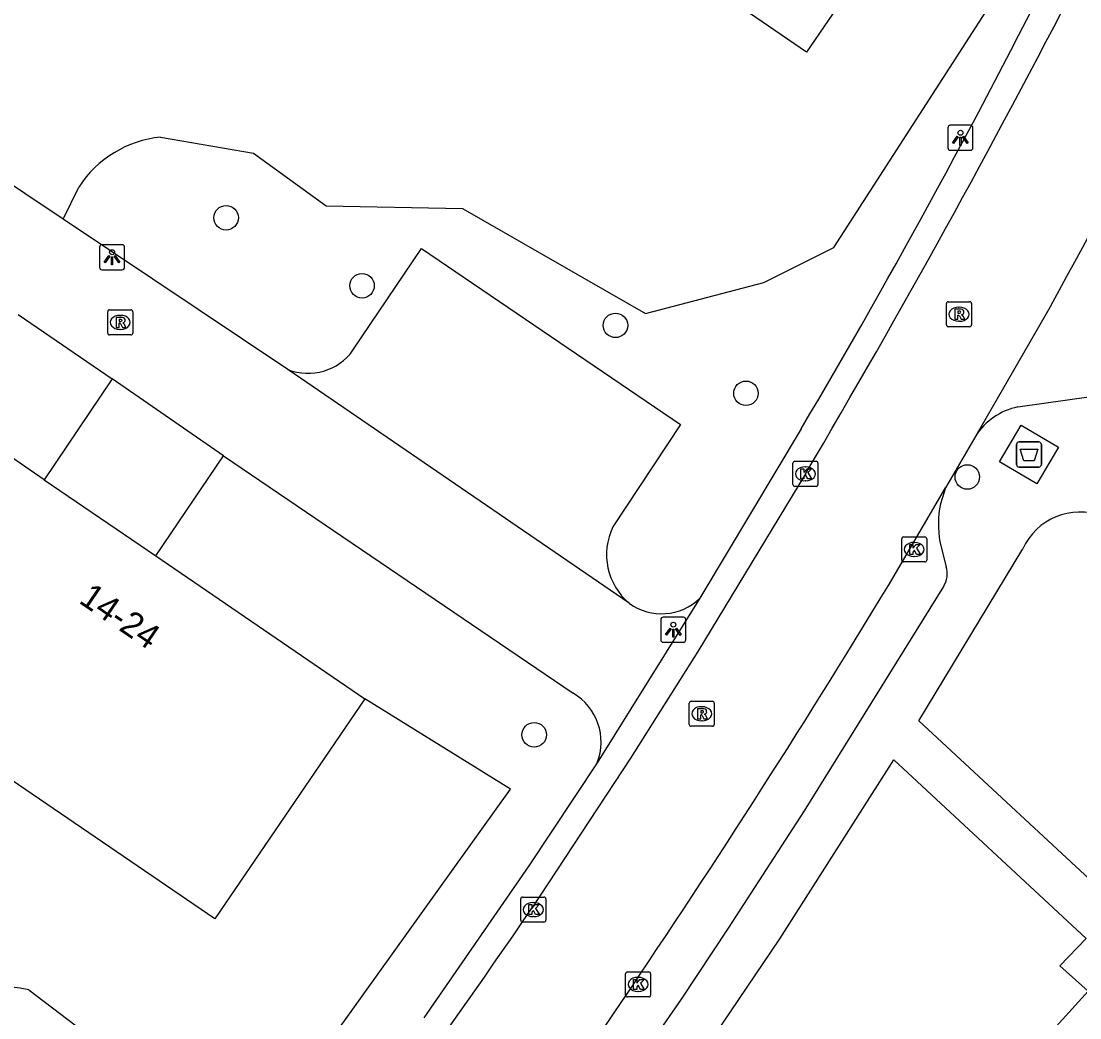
# Model space of a CAD drawing. Extents: x 159040 to 160094, y 381214 to 382518.
# Drawn here: x 159881.08 to 159923.33, y 382039.96 to 382079.73 of the extents above; entities that cross this region are included whole.
import ezdxf

# ---------------------------------------------------------------- set-up
doc = ezdxf.new("R2010")
doc.units = 0
for name, color, linetype in [('IMGEO_Afval_apart_plaats', 7, 'Continuous'), ('IMGEO_Boom', 7, 'Continuous'), ('IMGEO_Groenvoorziening', 7, 'Continuous'), ('IMGEO_Kolk', 7, 'Continuous'), ('IMGEO_Lichtpunt', 7, 'Continuous'), ('IMGEO_Pand', 7, 'Continuous'), ('IMGEO_Pand_nummerreeks', 7, 'Continuous'), ('IMGEO_Parkeervlak_open', 7, 'Continuous'), ('IMGEO_Rijbaan_lokaal_open', 7, 'Continuous'), ('IMGEO_Rioolput', 7, 'Continuous'), ('IMGEO_Voetpad_gesloten', 7, 'Continuous'), ('IMGEO_Voetpad_open', 7, 'Continuous')]:
    doc.layers.add(name, color=color, linetype=linetype)

msp = doc.modelspace()

# ---------------------------------------------------------------- linework, layer by layer
at = {"layer": 'IMGEO_Afval_apart_plaats'}
for p, q in [((159920.803, 382062.036), (159920.803, 382062.836)), ((159920.803, 382062.836), (159920.803, 382062.036)), ((159920.903, 382062.936), (159921.693, 382062.936)), ((159921.693, 382062.936), (159920.903, 382062.936)), ((159921.793, 382062.836), (159921.793, 382062.036)), ((159921.793, 382062.036), (159921.793, 382062.836)), ((159921.693, 382061.936), (159920.903, 382061.936)), ((159920.903, 382061.936), (159921.693, 382061.936))]:
    msp.add_line(p, q, dxfattribs=at)
msp.add_lwpolyline([(159920.946, 382062.65), (159921.65, 382062.65), (159921.501, 382062.18), (159921.095, 382062.18), (159920.946, 382062.65)], dxfattribs=at)
for centre, start, end in [((159920.903, 382062.836), 90, 180), ((159920.903, 382062.836), 90, 180), ((159921.693, 382062.836), 0, 90), ((159921.693, 382062.836), 360, 90), ((159920.903, 382062.036), 180, 270), ((159920.903, 382062.036), 180, 270), ((159921.693, 382062.036), 270, 0), ((159921.693, 382062.036), 270, 0)]:
    msp.add_arc(centre, 0.1, start, end, dxfattribs=at)
at = {"layer": 'IMGEO_Boom'}
for centre in [(159889.259, 382071.88), (159894.681, 382069.168), (159904.796, 382067.589), (159910.005, 382064.877), (159918.837, 382061.538), (159901.552, 382051.251)]:
    msp.add_circle(centre, 0.489, dxfattribs=at)
at = {"layer": 'IMGEO_Groenvoorziening'}
for points in [[(159886.642, 382075.103), (159890.348, 382074.456), (159893.25, 382072.356), (159898.692, 382072.253), (159906, 382068.055), (159910.717, 382069.298), (159913.516, 382070.698), (159921.29, 382082.774), (159921.549, 382085.573), (159918.451, 382087.306)], [(159882.76, 382071.822), (159883.377, 382073.108)], [(159881.381, 382041.077), (159890.115, 382034.443), (159900.61, 382049.085), (159894.8, 382052.693)]]:
    msp.add_lwpolyline(points, dxfattribs=at)
for centre, radius, start, end in [((159887.105, 382070.676), 4.451, 95.968, 146.8841), ((159879.169, 382029.313), 11.971, 79.3492, 132.4239)]:
    msp.add_arc(centre, radius, start, end, dxfattribs=at)
at = {"layer": 'IMGEO_Kolk'}
for p, q in [((159911.875, 382061.239), (159911.875, 382062.091)), ((159911.95, 382062.165), (159912.802, 382062.165)), ((159912.363, 382061.945), (159912.388, 382061.945)), ((159912.876, 382062.091), (159912.876, 382061.239)), ((159912.386, 382061.385), (159912.361, 382061.385)), ((159912.802, 382061.165), (159911.95, 382061.165)), ((159916.218, 382058.222), (159916.218, 382059.074)), ((159916.293, 382059.148), (159917.145, 382059.148)), ((159916.706, 382058.928), (159916.731, 382058.928)), ((159917.219, 382059.074), (159917.219, 382058.222)), ((159917.145, 382058.148), (159916.293, 382058.148)), ((159916.729, 382058.368), (159916.704, 382058.368)), ((159901.016, 382043.851), (159901.016, 382044.703)), ((159901.091, 382044.777), (159901.943, 382044.777)), ((159901.504, 382044.557), (159901.529, 382044.557)), ((159902.017, 382044.703), (159902.017, 382043.851)), ((159901.943, 382043.777), (159901.091, 382043.777)), ((159901.527, 382043.997), (159901.502, 382043.997)), ((159905.199, 382040.867), (159905.199, 382041.719)), ((159905.274, 382041.793), (159906.126, 382041.793)), ((159905.687, 382041.573), (159905.712, 382041.573)), ((159906.2, 382041.719), (159906.2, 382040.867)), ((159906.126, 382040.793), (159905.274, 382040.793)), ((159905.71, 382041.013), (159905.685, 382041.013))]:
    msp.add_line(p, q, dxfattribs=at)
for points in [[(159911.875, 382061.239), (159911.875, 382062.091)], [(159911.95, 382062.165), (159912.802, 382062.165)], [(159912.196, 382061.865), (159912.319, 382061.865), (159912.319, 382061.714), (159912.449, 382061.865), (159912.613, 382061.865), (159912.467, 382061.714), (159912.62, 382061.465), (159912.468, 382061.465), (159912.383, 382061.629), (159912.319, 382061.562), (159912.319, 382061.465), (159912.196, 382061.465), (159912.196, 382061.865)], [(159912.876, 382062.091), (159912.876, 382061.239)], [(159912.802, 382061.165), (159911.95, 382061.165)], [(159916.218, 382058.222), (159916.218, 382059.074)], [(159916.293, 382059.148), (159917.145, 382059.148)], [(159916.539, 382058.848), (159916.662, 382058.848), (159916.662, 382058.697), (159916.792, 382058.848), (159916.956, 382058.848), (159916.81, 382058.697), (159916.963, 382058.448), (159916.811, 382058.448), (159916.726, 382058.612), (159916.662, 382058.545), (159916.662, 382058.448), (159916.539, 382058.448), (159916.539, 382058.848)], [(159917.219, 382059.074), (159917.219, 382058.222)], [(159917.145, 382058.148), (159916.293, 382058.148)], [(159901.016, 382043.851), (159901.016, 382044.703)], [(159901.091, 382044.777), (159901.943, 382044.777)], [(159901.337, 382044.477), (159901.46, 382044.477), (159901.46, 382044.326), (159901.59, 382044.477), (159901.754, 382044.477), (159901.608, 382044.326), (159901.761, 382044.077), (159901.609, 382044.077), (159901.524, 382044.241), (159901.46, 382044.174), (159901.46, 382044.077), (159901.337, 382044.077), (159901.337, 382044.477)], [(159902.017, 382044.703), (159902.017, 382043.851)], [(159901.943, 382043.777), (159901.091, 382043.777)], [(159905.199, 382040.867), (159905.199, 382041.719)], [(159905.274, 382041.793), (159906.126, 382041.793)], [(159906.2, 382041.719), (159906.2, 382040.867)], [(159905.52, 382041.493), (159905.643, 382041.493), (159905.643, 382041.342), (159905.773, 382041.493), (159905.937, 382041.493), (159905.791, 382041.342), (159905.944, 382041.093), (159905.792, 382041.093), (159905.707, 382041.257), (159905.643, 382041.19), (159905.643, 382041.093), (159905.52, 382041.093), (159905.52, 382041.493)], [(159906.126, 382040.793), (159905.274, 382040.793)]]:
    msp.add_lwpolyline(points, dxfattribs=at)
for centre, start, end in [((159911.952, 382062.089), 91.552, 178.448), ((159911.952, 382062.089), 91.552, 178.448), ((159912.8, 382062.089), 1.552, 88.448), ((159912.8, 382062.089), 1.552, 88.448), ((159911.952, 382061.241), 181.552, 268.448), ((159911.952, 382061.241), 181.552, 268.448), ((159912.8, 382061.241), 271.552, 358.448), ((159912.8, 382061.241), 271.552, 358.448), ((159916.295, 382059.072), 91.552, 178.448), ((159916.295, 382059.072), 91.552, 178.448), ((159917.143, 382059.072), 1.552, 88.448), ((159917.143, 382059.072), 1.552, 88.448), ((159916.295, 382058.224), 181.552, 268.448), ((159916.295, 382058.224), 181.552, 268.448), ((159917.143, 382058.224), 271.552, 358.448), ((159917.143, 382058.224), 271.552, 358.448), ((159901.093, 382044.701), 91.552, 178.448), ((159901.093, 382044.701), 91.552, 178.448), ((159901.941, 382044.701), 1.552, 88.448), ((159901.941, 382044.701), 1.552, 88.448), ((159901.093, 382043.853), 181.552, 268.448), ((159901.093, 382043.853), 181.552, 268.448), ((159901.941, 382043.853), 271.552, 358.448), ((159901.941, 382043.853), 271.552, 358.448), ((159905.276, 382041.717), 91.552, 178.448), ((159905.276, 382041.717), 91.552, 178.448), ((159906.124, 382041.717), 1.552, 88.448), ((159906.124, 382041.717), 1.552, 88.448), ((159905.276, 382040.869), 181.552, 268.448), ((159905.276, 382040.869), 181.552, 268.448), ((159906.124, 382040.869), 271.552, 358.448), ((159906.124, 382040.869), 271.552, 358.448)]:
    msp.add_arc(centre, 0.0765, start, end, dxfattribs=at)
for centre, major_axis, ratio, start_param, end_param in [((159912.362, 382061.665), (-0.387, 0.002), 0.722429, 4.712389, 7.853982), ((159912.387, 382061.665), (-0.39, 0.002), 0.717154, 1.570796, 4.712389), ((159916.705, 382058.648), (-0.387, 0.002), 0.722429, 4.712389, 7.853982), ((159916.73, 382058.648), (-0.39, 0.002), 0.717154, 1.570796, 4.712389), ((159901.503, 382044.277), (-0.387, 0.002), 0.722429, 4.712389, 7.853982), ((159901.528, 382044.277), (-0.39, 0.002), 0.717154, 1.570796, 4.712389), ((159905.686, 382041.293), (-0.387, 0.002), 0.722429, 4.712389, 7.853982), ((159905.711, 382041.293), (-0.39, 0.002), 0.717154, 1.570796, 4.712389)]:
    msp.add_ellipse(centre, major_axis=major_axis, ratio=ratio, start_param=start_param, end_param=end_param, dxfattribs=at)
at = {"layer": 'IMGEO_Lichtpunt'}
for p, q in [((159918.065, 382075.475), (159918.065, 382074.668)), ((159918.065, 382075.475), (159918.065, 382074.668)), ((159918.967, 382075.57), (159918.159, 382075.57)), ((159918.967, 382075.57), (159918.159, 382075.57)), ((159919.061, 382074.668), (159919.061, 382075.475)), ((159919.061, 382074.668), (159919.061, 382075.475)), ((159918.159, 382074.574), (159918.967, 382074.574)), ((159918.159, 382074.574), (159918.967, 382074.574)), ((159884.207, 382070.709), (159884.207, 382069.902)), ((159884.207, 382070.709), (159884.207, 382069.902)), ((159885.109, 382070.804), (159884.301, 382070.804)), ((159885.109, 382070.804), (159884.301, 382070.804)), ((159885.203, 382069.902), (159885.203, 382070.709)), ((159885.203, 382069.902), (159885.203, 382070.709)), ((159884.301, 382069.808), (159885.109, 382069.808)), ((159884.301, 382069.808), (159885.109, 382069.808)), ((159907.508, 382055.942), (159906.7, 382055.942)), ((159907.508, 382055.942), (159906.7, 382055.942)), ((159906.606, 382055.847), (159906.606, 382055.04)), ((159906.606, 382055.847), (159906.606, 382055.04)), ((159907.602, 382055.04), (159907.602, 382055.847)), ((159907.602, 382055.04), (159907.602, 382055.847)), ((159906.7, 382054.946), (159907.508, 382054.946)), ((159906.7, 382054.946), (159907.508, 382054.946))]:
    msp.add_line(p, q, dxfattribs=at)
for points in [[(159918.439, 382075.139), (159918.478, 382075.111), (159918.29, 382074.849), (159918.252, 382074.876), (159918.439, 382075.139)], [(159918.541, 382075.091), (159918.588, 382075.091), (159918.588, 382074.769), (159918.541, 382074.769), (159918.541, 382075.091)], [(159918.651, 382075.111), (159918.689, 382075.138), (159918.876, 382074.876), (159918.837, 382074.848), (159918.651, 382075.111)], [(159884.581, 382070.373), (159884.62, 382070.345), (159884.432, 382070.083), (159884.394, 382070.11), (159884.581, 382070.373)], [(159884.683, 382070.325), (159884.73, 382070.325), (159884.73, 382070.003), (159884.683, 382070.003), (159884.683, 382070.325)], [(159884.793, 382070.345), (159884.831, 382070.372), (159885.018, 382070.11), (159884.979, 382070.082), (159884.793, 382070.345)], [(159906.98, 382055.511), (159907.019, 382055.483), (159906.831, 382055.221), (159906.793, 382055.248), (159906.98, 382055.511)], [(159907.082, 382055.463), (159907.129, 382055.463), (159907.129, 382055.141), (159907.082, 382055.141), (159907.082, 382055.463)], [(159907.192, 382055.483), (159907.23, 382055.51), (159907.417, 382055.248), (159907.378, 382055.22), (159907.192, 382055.483)]]:
    msp.add_lwpolyline(points, dxfattribs=at)
for centre in [(159918.564, 382075.273), (159884.706, 382070.507), (159907.105, 382055.645)]:
    msp.add_circle(centre, 0.0994, dxfattribs=at)
for centre, start, end in [((159918.159, 382075.475), 90, 180), ((159918.159, 382075.475), 90, 180), ((159918.967, 382075.475), 0, 90), ((159918.967, 382075.475), 0, 90), ((159918.159, 382074.668), 180, 270), ((159918.159, 382074.668), 180, 270), ((159918.967, 382074.668), 270, 0), ((159918.967, 382074.668), 270, 360), ((159884.301, 382070.709), 90, 180), ((159884.301, 382070.709), 90, 180), ((159885.109, 382070.709), 0, 90), ((159885.109, 382070.709), 0, 90), ((159884.301, 382069.902), 180, 270), ((159884.301, 382069.902), 180, 270), ((159885.109, 382069.902), 270, 0), ((159885.109, 382069.902), 270, 360), ((159906.7, 382055.847), 90, 180), ((159906.7, 382055.847), 90, 180), ((159907.508, 382055.847), 0, 90), ((159907.508, 382055.847), 0, 90), ((159906.7, 382055.04), 180, 270), ((159906.7, 382055.04), 180, 270), ((159907.508, 382055.04), 270, 0), ((159907.508, 382055.04), 270, 360)]:
    msp.add_arc(centre, 0.0946, start, end, dxfattribs=at)
at = {"layer": 'IMGEO_Pand'}
for points in [[(159918.451, 382087.306), (159912.415, 382078.494), (159897.59, 382088.65)], [(159881.996, 382061.43), (159879.957, 382062.821)], [(159881.996, 382061.43), (159886.457, 382058.387)], [(159886.457, 382058.387), (159894.8, 382052.693)], [(159894.8, 382052.693), (159888.803, 382043.906), (159873.961, 382054.034)]]:
    msp.add_lwpolyline(points, dxfattribs=at)
at = {"layer": 'IMGEO_Parkeervlak_open'}
msp.add_lwpolyline([(159894.318, 382066.593), (159897.054, 382070.652), (159907.387, 382063.626), (159904.695, 382059.545)], dxfattribs=at)
for centre, radius, start, end in [((159892.529, 382067.872), 2.199, 248.4971, 324.435), ((159906.975, 382058.441), 2.534, 154.1643, 230.0355)]:
    msp.add_arc(centre, radius, start, end, dxfattribs=at)
at = {"layer": 'IMGEO_Rijbaan_lokaal_open'}
for points in [[(159922.181, 382068.397), (159919.172, 382063.183)], [(159919.172, 382063.183), (159917.961, 382061.111)], [(159912.376, 382061.665), (159908.079, 382054.574), (159905.401, 382050.321), (159901.463, 382044.336)], [(159915.696, 382057.214), (159917.961, 382061.111)]]:
    msp.add_lwpolyline(points, dxfattribs=at)
for centre, radius, start, end in [((159588.079, 382252.548), 381.491, 331.13727, 334.29824), ((159578.539, 382258.955), 387.777, 329.41797, 332.74886), ((159563.089, 382271.528), 412.628, 325.8806, 328.70879), ((159594.884, 382253.771), 371.287, 322.362, 325.66167), ((159642.611, 382216.701), 316.041, 321.98869, 326.02284)]:
    msp.add_arc(centre, radius, start, end, dxfattribs=at)
at = {"layer": 'IMGEO_Rioolput'}
for p, q in [((159884.531, 382067.282), (159884.531, 382068.134)), ((159884.606, 382068.208), (159885.458, 382068.208)), ((159885.532, 382068.134), (159885.532, 382067.282)), ((159918.004, 382067.606), (159918.004, 382068.458)), ((159918.079, 382068.532), (159918.931, 382068.532)), ((159918.492, 382068.312), (159918.517, 382068.312)), ((159919.005, 382068.458), (159919.005, 382067.606)), ((159885.019, 382067.988), (159885.044, 382067.988)), ((159918.515, 382067.752), (159918.49, 382067.752)), ((159885.042, 382067.428), (159885.017, 382067.428)), ((159918.931, 382067.532), (159918.079, 382067.532)), ((159885.458, 382067.208), (159884.606, 382067.208)), ((159907.739, 382051.666), (159907.739, 382052.518)), ((159907.814, 382052.592), (159908.666, 382052.592)), ((159908.74, 382052.518), (159908.74, 382051.666)), ((159908.227, 382052.372), (159908.252, 382052.372)), ((159908.25, 382051.812), (159908.225, 382051.812)), ((159908.666, 382051.592), (159907.814, 382051.592))]:
    msp.add_line(p, q, dxfattribs=at)
for points in [[(159884.531, 382067.282), (159884.531, 382068.134)], [(159884.606, 382068.208), (159885.458, 382068.208)], [(159885.532, 382068.134), (159885.532, 382067.282)], [(159918.004, 382067.606), (159918.004, 382068.458)], [(159918.079, 382068.532), (159918.931, 382068.532)], [(159918.593, 382068.23), (159918.341, 382068.232), (159918.341, 382067.832)], [(159918.519, 382068.151), (159918.465, 382068.151), (159918.465, 382068.07)], [(159919.005, 382068.458), (159919.005, 382067.606)], [(159885.12, 382067.906), (159884.868, 382067.908), (159884.868, 382067.508)], [(159885.046, 382067.827), (159884.992, 382067.827), (159884.992, 382067.746)], [(159884.992, 382067.746), (159885.044, 382067.746)], [(159918.341, 382067.832), (159918.465, 382067.832), (159918.465, 382067.994), (159918.476, 382067.994)], [(159918.465, 382068.07), (159918.517, 382068.07)], [(159918.523, 382067.965), (159918.594, 382067.832), (159918.734, 382067.832), (159918.669, 382067.958)], [(159884.868, 382067.508), (159884.992, 382067.508), (159884.992, 382067.67), (159885.003, 382067.67)], [(159885.05, 382067.641), (159885.121, 382067.508), (159885.261, 382067.508), (159885.196, 382067.634)], [(159918.931, 382067.532), (159918.079, 382067.532)], [(159885.458, 382067.208), (159884.606, 382067.208)], [(159907.739, 382051.666), (159907.739, 382052.518)], [(159907.814, 382052.592), (159908.666, 382052.592)], [(159908.74, 382052.518), (159908.74, 382051.666)], [(159908.328, 382052.29), (159908.076, 382052.292), (159908.076, 382051.892)], [(159908.254, 382052.211), (159908.2, 382052.211), (159908.2, 382052.13)], [(159908.2, 382052.13), (159908.252, 382052.13)], [(159908.076, 382051.892), (159908.2, 382051.892), (159908.2, 382052.054), (159908.211, 382052.054)], [(159908.258, 382052.025), (159908.329, 382051.892), (159908.469, 382051.892), (159908.404, 382052.018)], [(159908.666, 382051.592), (159907.814, 382051.592)]]:
    msp.add_lwpolyline(points, dxfattribs=at)
for centre, radius, start, end in [((159884.608, 382068.132), 0.0765, 91.552, 178.448), ((159884.608, 382068.132), 0.0765, 91.552, 178.448), ((159885.456, 382068.132), 0.0765, 1.552, 88.448), ((159885.456, 382068.132), 0.0765, 1.552, 88.448), ((159918.081, 382068.456), 0.0765, 91.552, 178.448), ((159918.081, 382068.456), 0.0765, 91.552, 178.448), ((159918.525, 382068.055), 0.0964, 77.0061, 93.1865), ((159918.539, 382068.112), 0.0378, 276.6634, 79.6772), ((159918.592, 382068.12), 0.109, 350.3612, 89.416), ((159918.929, 382068.456), 0.0765, 1.552, 88.448), ((159918.929, 382068.456), 0.0765, 1.552, 88.448), ((159885.028, 382067.935), 0.19, 274.7715, 282.9687), ((159885.052, 382067.731), 0.0964, 77.0061, 93.1865), ((159885.066, 382067.788), 0.0378, 276.6634, 79.6772), ((159885.119, 382067.796), 0.109, 350.3612, 89.416), ((159885.117, 382067.796), 0.112, 277.5842, 350.9817), ((159918.475, 382067.941), 0.0533, 26.0293, 88.6989), ((159918.501, 382068.259), 0.19, 274.7715, 282.9687), ((159918.59, 382068.12), 0.112, 277.5842, 350.9817), ((159918.574, 382067.905), 0.108, 29.5134, 73.7905), ((159884.608, 382067.284), 0.0765, 181.552, 268.448), ((159884.608, 382067.284), 0.0765, 181.552, 268.448), ((159885.002, 382067.617), 0.0533, 26.0293, 88.6989), ((159885.101, 382067.581), 0.108, 29.5134, 73.7905), ((159885.456, 382067.284), 0.0765, 271.552, 358.448), ((159885.456, 382067.284), 0.0765, 271.552, 358.448), ((159918.081, 382067.608), 0.0765, 181.552, 268.448), ((159918.081, 382067.608), 0.0765, 181.552, 268.448), ((159918.929, 382067.608), 0.0765, 271.552, 358.448), ((159918.929, 382067.608), 0.0765, 271.552, 358.448), ((159907.816, 382052.516), 0.0765, 91.552, 178.448), ((159907.816, 382052.516), 0.0765, 91.552, 178.448), ((159908.664, 382052.516), 0.0765, 1.552, 88.448), ((159908.664, 382052.516), 0.0765, 1.552, 88.448), ((159908.236, 382052.319), 0.19, 274.7715, 282.9687), ((159908.26, 382052.115), 0.0964, 77.0061, 93.1865), ((159908.274, 382052.172), 0.0378, 276.6634, 79.6772), ((159908.327, 382052.18), 0.109, 350.3612, 89.416), ((159908.325, 382052.18), 0.112, 277.5842, 350.9817), ((159907.816, 382051.668), 0.0765, 181.552, 268.448), ((159907.816, 382051.668), 0.0765, 181.552, 268.448), ((159908.21, 382052.001), 0.0533, 26.0293, 88.6989), ((159908.309, 382051.965), 0.108, 29.5134, 73.7905), ((159908.664, 382051.668), 0.0765, 271.552, 358.448), ((159908.664, 382051.668), 0.0765, 271.552, 358.448)]:
    msp.add_arc(centre, radius, start, end, dxfattribs=at)
for centre, major_axis, ratio, start_param, end_param in [((159918.491, 382068.032), (-0.387, 0.002), 0.722429, 4.712389, 7.853982), ((159918.516, 382068.032), (-0.39, 0.002), 0.717154, 1.570796, 4.712389), ((159885.018, 382067.708), (-0.387, 0.002), 0.722429, 4.712389, 7.853982), ((159885.043, 382067.708), (-0.39, 0.002), 0.717154, 1.570796, 4.712389), ((159908.226, 382052.092), (-0.387, 0.002), 0.722429, 4.712389, 7.853982), ((159908.251, 382052.092), (-0.39, 0.002), 0.717154, 1.570796, 4.712389)]:
    msp.add_ellipse(centre, major_axis=major_axis, ratio=ratio, start_param=start_param, end_param=end_param, dxfattribs=at)
at = {"layer": 'IMGEO_Voetpad_gesloten'}
msp.add_lwpolyline([(159920.124, 382062.143), (159920.99, 382063.606), (159922.473, 382062.728), (159921.607, 382061.265), (159920.124, 382062.143)], dxfattribs=at)
at = {"layer": 'IMGEO_Voetpad_open'}
for points in [[(159882.76, 382071.822), (159873.489, 382078.023)], [(159891.723, 382065.826), (159882.76, 382071.822)], [(159880.953, 382068.021), (159884.706, 382065.455)], [(159905.348, 382056.499), (159891.723, 382065.826)], [(159884.706, 382065.455), (159881.996, 382061.43)], [(159889.149, 382062.379), (159884.706, 382065.455)], [(159920.849, 382064.335), (159926.61, 382065.153)], [(159912.209, 382063.456), (159908.164, 382056.702)], [(159886.457, 382058.387), (159889.149, 382062.379)], [(159889.149, 382062.379), (159903.109, 382052.912)], [(159917.961, 382061.111), (159917.763, 382060.461)], [(159917.745, 382058.95), (159917.999, 382057.954)], [(159928.92, 382043.137), (159926.002, 382045.804), (159924.822, 382044.468), (159916.908, 382051.807), (159921.055, 382058.666)], [(159917.881, 382057.171), (159912.326, 382048.216), (159909.29, 382043.532), (159907.414, 382040.698), (159901.402, 382032.025)], [(159908.164, 382056.702), (159904.066, 382050.139)], [(159904.066, 382050.139), (159901.338, 382046.023), (159897.153, 382039.959)], [(159915.833, 382028.959), (159907.106, 382036.837), (159911.352, 382043.116), (159915.899, 382050.249), (159923.58, 382043.127), (159922.529, 382042.037), (159923.662, 382041.022), (159921.618, 382038.767), (159923.38, 382037.134)]]:
    msp.add_lwpolyline(points, dxfattribs=at)
for centre, radius, start, end in [((159642.655, 382222.699), 313.077, 329.42694, 333.47256), ((159921.438, 382061.681), 2.719, 102.5141, 146.4594), ((159921.796, 382059.657), 4.113, 168.731, 189.904), ((159923.322, 382057.657), 2.482, 68.9099, 155.9999), ((159917.124, 382057.686), 0.916, 325.8114, 17.0483), ((159906.636, 382058.266), 2.186, 233.9064, 314.34), ((159901.955, 382050.962), 2.266, 338.6938, 59.3867)]:
    msp.add_arc(centre, radius, start, end, dxfattribs=at)

# ---------------------------------------------------------------- texts
at = {"layer": 'IMGEO_Pand_nummerreeks'}
msp.add_text('14-24', height=1, rotation=325.6914, dxfattribs=at).set_placement((159883.337, 382056.544))

doc.saveas('drawing.dxf')
